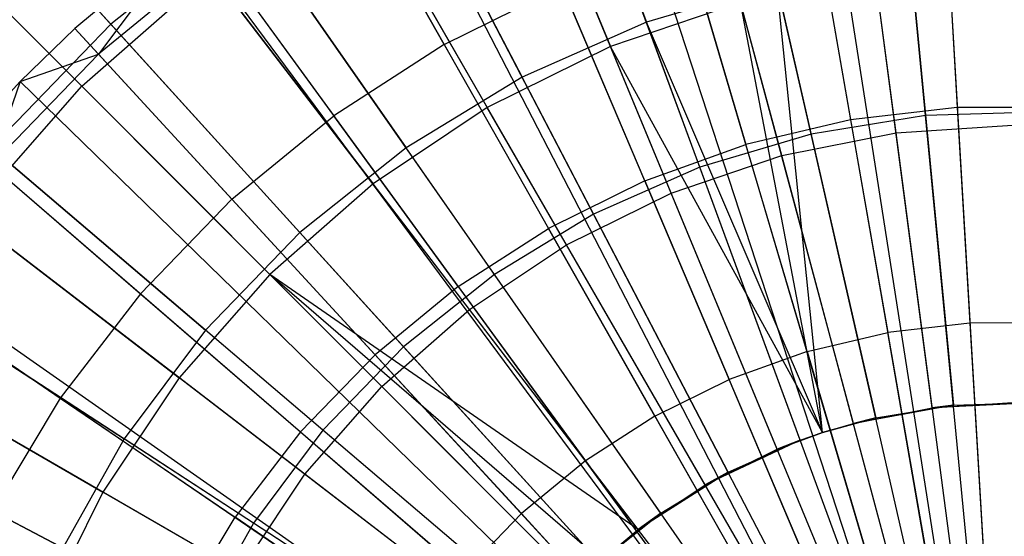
# Model space of a CAD drawing. Extents: x 0.2 to 40.1, y -6.7 to 6.7.
# Tile 279 of 516: x 23.597 to 24.227, y -3.098 to -2.768. Entities that reach past the tile are written whole.
import ezdxf

# ---------------------------------------------------------------- set-up
doc = ezdxf.new("R2010")
doc.units = 0
doc.header["$MEASUREMENT"] = 0
doc.layers.get('0').update_dxf_attribs({"color": 13, "linetype": 'CONTINUOUS'})

# ---------------------------------------------------------------- blocks, each defined once
blk = doc.blocks.new('SNOWBALL_XIV_PM3_STL')
at = {"color": 0}
for p, q in [((23.90309, -2.51209, 12.05759), (23.99789, -2.7697, 12.15879)), ((23.90309, -2.51209, 12.05759), (23.99789, -2.7697, 12.15879)), ((23.87289, -2.53892, 11.96579), (23.97491, -2.78522, 12.08045)), ((23.87289, -2.53892, 11.96579), (23.97491, -2.78522, 12.08045)), ((24.18007, -2.5409, 12.11242), (24.2216, -3.24637, 12.32895)), ((24.18007, -2.5409, 12.11242), (24.2216, -3.24637, 12.32895)), ((24.0956, -2.54996, 12.11242), (24.20452, -3.2482, 12.32895)), ((24.0956, -2.54996, 12.11242), (24.20452, -3.2482, 12.32895)), ((24.0796, -2.5526, 12.11242), (24.20129, -3.24874, 12.32895)), ((24.0796, -2.5526, 12.11242), (24.20129, -3.24874, 12.32895)), ((24.17649, -2.82938, 7.60604), (24.14973, -2.55204, 7.69523)), ((24.17649, -2.82938, 7.60604), (24.14973, -2.55204, 7.69523)), ((23.79145, -2.5615, 12.05759), (23.91842, -2.80488, 12.15879)), ((23.79145, -2.5615, 12.05759), (23.91842, -2.80488, 12.15879)), ((24.10318, -2.84123, 7.60604), (24.04118, -2.56959, 7.69523)), ((24.10318, -2.84123, 7.60604), (24.04118, -2.56959, 7.69523)), ((23.6552, -2.77095, 7.69523), (23.47673, -2.57444, 7.81819)), ((23.6552, -2.77095, 7.69523), (23.47673, -2.57444, 7.81819)), ((24.18138, -3.2534, 12.32895), (23.98113, -2.57568, 12.11242)), ((24.18138, -3.2534, 12.32895), (23.98113, -2.57568, 12.11242)), ((24.15765, -2.84043, 7.6727), (24.1222, -2.57116, 7.77496)), ((24.15765, -2.84043, 7.6727), (24.1222, -2.57116, 7.77496)), ((23.95697, -2.58319, 12.11242), (24.17649, -3.25492, 12.32895)), ((23.95697, -2.58319, 12.11242), (24.17649, -3.25492, 12.32895)), ((23.76275, -2.59323, 11.96579), (23.89605, -2.82411, 12.08045)), ((23.76275, -2.59323, 11.96579), (23.89605, -2.82411, 12.08045)), ((24.08443, -2.85499, 7.6727), (24.01414, -2.59266, 7.77496)), ((24.08443, -2.85499, 7.6727), (24.01414, -2.59266, 7.77496)), ((24.03199, -2.86236, 7.60604), (23.93576, -2.60088, 7.69523)), ((24.03199, -2.86236, 7.60604), (23.93576, -2.60088, 7.69523)), ((23.88593, -2.60983, 12.11242), (24.16212, -3.26031, 12.32895)), ((23.88593, -2.60983, 12.11242), (24.16212, -3.26031, 12.32895)), ((23.68705, -2.62479, 12.05759), (23.84409, -2.84993, 12.15879)), ((23.68705, -2.62479, 12.05759), (23.84409, -2.84993, 12.15879)), ((23.63657, -2.81065, 7.77496), (23.45504, -2.62912, 7.91029)), ((23.63657, -2.81065, 7.77496), (23.45504, -2.62912, 7.91029)), ((24.01375, -2.87899, 7.6727), (23.90982, -2.62807, 7.77496)), ((24.01375, -2.87899, 7.6727), (23.90982, -2.62807, 7.77496)), ((23.82547, -2.63823, 12.11242), (24.1499, -3.26606, 12.32895)), ((23.82547, -2.63823, 12.11242), (24.1499, -3.26606, 12.32895)), ((23.96409, -2.89242, 7.60604), (23.83521, -2.64539, 7.69523)), ((23.96409, -2.89242, 7.60604), (23.83521, -2.64539, 7.69523)), ((23.79524, -2.65461, 12.11242), (24.14378, -3.26937, 12.32895)), ((23.79524, -2.65461, 12.11242), (24.14378, -3.26937, 12.32895)), ((23.66065, -2.66145, 11.96579), (23.82295, -2.87295, 12.08045)), ((23.66065, -2.66145, 11.96579), (23.82295, -2.87295, 12.08045)), ((23.86849, -2.78381, 12.17698), (23.80633, -2.67416, 12.1229)), ((23.86849, -2.78381, 12.17698), (23.80633, -2.67416, 12.1229)), ((23.9468, -2.912, 7.6727), (23.811, -2.6768, 7.77496)), ((23.9468, -2.912, 7.6727), (23.811, -2.6768, 7.77496)), ((24.1888, -2.68917, 12.17698), (24.19675, -2.82422, 12.22645)), ((24.1888, -2.68917, 12.17698), (24.19675, -2.82422, 12.22645)), ((23.5916, -2.70091, 12.05759), (23.77614, -2.90412, 12.15879)), ((23.5916, -2.70091, 12.05759), (23.77614, -2.90412, 12.15879)), ((23.74118, -2.70239, 7.69523), (23.6552, -2.77095, 7.69523)), ((23.74118, -2.70239, 7.69523), (23.6552, -2.77095, 7.69523)), ((23.90058, -2.93092, 7.60604), (23.74118, -2.70239, 7.69523)), ((23.90058, -2.93092, 7.60604), (23.74118, -2.70239, 7.69523)), ((24.10518, -2.6989, 12.17698), (24.12847, -2.83217, 12.22645)), ((24.10518, -2.6989, 12.17698), (24.12847, -2.83217, 12.22645)), ((23.7045, -2.71366, 12.11242), (23.63206, -2.77359, 12.11242)), ((23.7045, -2.71366, 12.11242), (23.63206, -2.77359, 12.11242)), ((23.7045, -2.71366, 12.11242), (23.64729, -2.79012, 12.1229)), ((23.7045, -2.71366, 12.11242), (23.64729, -2.79012, 12.1229)), ((23.7045, -2.71366, 12.11242), (24.12544, -3.28131, 12.32895)), ((23.7045, -2.71366, 12.11242), (24.12544, -3.28131, 12.32895)), ((23.71025, -2.70943, 12.11242), (24.1266, -3.28045, 12.32895)), ((23.71025, -2.70943, 12.11242), (24.1266, -3.28045, 12.32895)), ((24.02321, -2.71811, 12.17698), (24.06155, -2.84786, 12.22645)), ((24.02321, -2.71811, 12.17698), (24.06155, -2.84786, 12.22645)), ((23.72349, -2.72759, 12.1229), (23.64729, -2.79012, 12.1229)), ((23.72349, -2.72759, 12.1229), (23.64729, -2.79012, 12.1229)), ((23.72349, -2.72759, 12.1229), (23.79775, -2.82944, 12.17698)), ((23.72349, -2.72759, 12.1229), (23.79775, -2.82944, 12.17698)), ((24.16701, -2.7311, 12.15879), (24.19436, -3.01468, 12.22528)), ((24.16701, -2.7311, 12.15879), (24.19436, -3.01468, 12.22528)), ((23.63657, -2.81065, 7.77496), (23.7194, -2.73801, 7.77496)), ((23.63657, -2.81065, 7.77496), (23.7194, -2.73801, 7.77496)), ((23.88473, -2.95348, 7.6727), (23.7194, -2.73801, 7.77496)), ((23.88473, -2.95348, 7.6727), (23.7194, -2.73801, 7.77496)), ((24.18079, -3.01623, 12.16097), (24.1444, -2.7398, 12.08045)), ((24.18079, -3.01623, 12.16097), (24.1444, -2.7398, 12.08045)), ((23.56833, -2.74241, 11.96579), (23.75684, -2.93093, 12.08045)), ((23.56833, -2.74241, 11.96579), (23.75684, -2.93093, 12.08045)), ((23.86849, -2.78381, 12.17698), (23.94397, -2.74653, 12.17698)), ((23.86849, -2.78381, 12.17698), (23.94397, -2.74653, 12.17698)), ((23.99685, -2.87107, 12.22645), (23.94397, -2.74653, 12.17698)), ((23.99685, -2.87107, 12.22645), (23.94397, -2.74653, 12.17698)), ((24.08121, -2.74497, 12.15879), (23.99789, -2.7697, 12.15879)), ((24.08121, -2.74497, 12.15879), (23.99789, -2.7697, 12.15879)), ((24.08121, -2.74497, 12.15879), (24.1446, -3.02273, 12.22528)), ((24.11058, -3.03212, 12.22528), (24.08121, -2.74497, 12.15879)), ((24.08121, -2.74497, 12.15879), (24.1446, -3.02273, 12.22528)), ((24.11058, -3.03212, 12.22528), (24.08121, -2.74497, 12.15879)), ((24.05817, -2.75696, 12.08045), (23.97491, -2.78522, 12.08045)), ((24.05817, -2.75696, 12.08045), (23.97491, -2.78522, 12.08045)), ((24.13033, -3.02627, 12.16097), (24.05817, -2.75696, 12.08045)), ((24.11058, -3.03212, 12.16097), (24.05817, -2.75696, 12.08045)), ((24.13033, -3.02627, 12.16097), (24.05817, -2.75696, 12.08045)), ((24.11058, -3.03212, 12.16097), (24.05817, -2.75696, 12.08045)), ((23.6552, -2.77095, 7.69523), (23.57871, -2.84995, 7.69523)), ((23.6552, -2.77095, 7.69523), (23.57871, -2.84995, 7.69523)), ((23.84253, -2.97722, 7.60604), (23.6552, -2.77095, 7.69523)), ((23.84253, -2.97722, 7.60604), (23.6552, -2.77095, 7.69523)), ((23.99789, -2.7697, 12.15879), (23.91842, -2.80488, 12.15879)), ((23.99789, -2.7697, 12.15879), (23.91842, -2.80488, 12.15879)), ((24.09628, -3.03707, 12.22528), (23.99789, -2.7697, 12.15879)), ((24.11058, -3.03212, 12.22528), (23.99789, -2.7697, 12.15879)), ((24.09628, -3.03707, 12.22528), (23.99789, -2.7697, 12.15879)), ((24.11058, -3.03212, 12.22528), (23.99789, -2.7697, 12.15879)), ((23.63206, -2.77359, 12.11242), (23.59719, -2.80751, 12.11242)), ((23.63206, -2.77359, 12.11242), (23.59719, -2.80751, 12.11242)), ((23.63206, -2.77359, 12.11242), (23.64729, -2.79012, 12.1229)), ((23.63206, -2.77359, 12.11242), (23.64729, -2.79012, 12.1229)), ((23.63206, -2.77359, 12.11242), (24.11079, -3.29343, 12.32895)), ((23.63206, -2.77359, 12.11242), (24.11079, -3.29343, 12.32895)), ((23.86849, -2.78381, 12.17698), (23.79775, -2.82944, 12.17698)), ((23.86849, -2.78381, 12.17698), (23.79775, -2.82944, 12.17698)), ((23.86849, -2.78381, 12.17698), (23.93522, -2.9015, 12.22645)), ((23.86849, -2.78381, 12.17698), (23.93522, -2.9015, 12.22645)), ((23.50666, -2.78861, 12.05759), (23.71568, -2.96655, 12.15879)), ((23.50666, -2.78861, 12.05759), (23.71568, -2.96655, 12.15879)), ((23.57871, -2.86093, 12.1229), (23.64729, -2.79012, 12.1229)), ((23.57871, -2.86093, 12.1229), (23.64729, -2.79012, 12.1229)), ((23.59719, -2.80751, 12.11242), (23.64729, -2.79012, 12.1229)), ((23.59719, -2.80751, 12.11242), (23.64729, -2.79012, 12.1229)), ((23.73267, -2.88284, 12.17698), (23.64729, -2.79012, 12.1229)), ((23.73267, -2.88284, 12.17698), (23.64729, -2.79012, 12.1229)), ((23.97491, -2.78522, 12.08045), (23.89605, -2.82411, 12.08045)), ((23.97491, -2.78522, 12.08045), (23.89605, -2.82411, 12.08045)), ((24.11058, -3.03212, 12.16097), (23.97491, -2.78522, 12.08045)), ((24.08161, -3.04281, 12.16097), (23.97491, -2.78522, 12.08045)), ((24.08161, -3.04281, 12.16097), (23.97491, -2.78522, 12.08045)), ((24.11058, -3.03212, 12.16097), (23.97491, -2.78522, 12.08045)), ((23.59719, -2.80751, 12.11242), (23.56169, -2.84624, 12.11242)), ((23.59719, -2.80751, 12.11242), (23.56169, -2.84624, 12.11242)), ((23.59719, -2.80751, 12.11242), (23.57871, -2.86093, 12.1229)), ((23.59719, -2.80751, 12.11242), (23.57871, -2.86093, 12.1229)), ((23.59719, -2.80751, 12.11242), (24.10373, -3.30029, 12.32895)), ((23.59719, -2.80751, 12.11242), (24.10373, -3.30029, 12.32895)), ((23.91842, -2.80488, 12.15879), (23.84409, -2.84993, 12.15879)), ((23.91842, -2.80488, 12.15879), (23.84409, -2.84993, 12.15879)), ((24.05019, -3.05747, 12.22528), (23.91842, -2.80488, 12.15879)), ((24.05019, -3.05747, 12.22528), (23.91842, -2.80488, 12.15879)), ((23.56392, -2.89348, 7.77496), (23.63657, -2.81065, 7.77496)), ((23.56392, -2.89348, 7.77496), (23.63657, -2.81065, 7.77496)), ((23.82861, -3.00269, 7.6727), (23.63657, -2.81065, 7.77496)), ((23.82861, -3.00269, 7.6727), (23.63657, -2.81065, 7.77496)), ((23.89605, -2.82411, 12.08045), (23.82295, -2.87295, 12.08045)), ((23.89605, -2.82411, 12.08045), (23.82295, -2.87295, 12.08045)), ((24.03546, -3.06556, 12.16097), (23.89605, -2.82411, 12.08045)), ((24.03546, -3.06556, 12.16097), (23.89605, -2.82411, 12.08045)), ((24.19675, -2.82422, 12.22645), (24.12847, -2.83217, 12.22645)), ((24.19675, -2.82422, 12.22645), (24.12847, -2.83217, 12.22645)), ((24.25071, -2.827, 7.60604), (24.17649, -2.82938, 7.60604)), ((24.25071, -2.827, 7.60604), (24.17649, -2.82938, 7.60604)), ((24.26549, -2.82411, 12.22645), (24.19675, -2.82422, 12.22645)), ((24.26549, -2.82411, 12.22645), (24.19675, -2.82422, 12.22645)), ((24.19675, -2.82422, 12.22645), (24.20486, -2.96204, 12.26829)), ((24.19675, -2.82422, 12.22645), (24.20486, -2.96204, 12.26829)), ((23.48736, -2.83474, 11.96579), (23.69887, -2.99703, 12.08045)), ((23.48736, -2.83474, 11.96579), (23.69887, -2.99703, 12.08045)), ((23.73267, -2.88284, 12.17698), (23.79775, -2.82944, 12.17698)), ((23.73267, -2.88284, 12.17698), (23.79775, -2.82944, 12.17698)), ((23.87746, -2.93876, 12.22645), (23.79775, -2.82944, 12.17698)), ((23.87746, -2.93876, 12.22645), (23.79775, -2.82944, 12.17698)), ((24.12847, -2.83217, 12.22645), (24.06155, -2.84786, 12.22645)), ((24.12847, -2.83217, 12.22645), (24.06155, -2.84786, 12.22645)), ((24.17649, -2.82938, 7.60604), (24.10318, -2.84123, 7.60604)), ((24.17649, -2.82938, 7.60604), (24.10318, -2.84123, 7.60604)), ((24.12847, -2.83217, 12.22645), (24.15225, -2.96817, 12.26829)), ((24.12847, -2.83217, 12.22645), (24.15225, -2.96817, 12.26829)), ((24.2041, -3.11557, 7.55196), (24.17649, -2.82938, 7.60604)), ((24.2041, -3.11557, 7.55196), (24.17649, -2.82938, 7.60604)), ((24.10318, -2.84123, 7.60604), (24.03199, -2.86236, 7.60604)), ((24.10318, -2.84123, 7.60604), (24.03199, -2.86236, 7.60604)), ((24.08443, -2.85499, 7.6727), (24.15765, -2.84043, 7.6727)), ((24.08443, -2.85499, 7.6727), (24.15765, -2.84043, 7.6727)), ((24.16716, -3.12154, 7.55196), (24.10318, -2.84123, 7.60604)), ((24.16716, -3.12154, 7.55196), (24.10318, -2.84123, 7.60604)), ((24.15765, -2.84043, 7.6727), (24.23213, -2.83555, 7.6727)), ((24.15765, -2.84043, 7.6727), (24.23213, -2.83555, 7.6727)), ((24.19448, -3.12024, 7.6051), (24.15765, -2.84043, 7.6727)), ((24.19448, -3.12024, 7.6051), (24.15765, -2.84043, 7.6727)), ((23.56169, -2.84624, 12.11242), (24.09656, -3.30812, 12.32895)), ((23.56169, -2.84624, 12.11242), (24.09656, -3.30812, 12.32895)), ((23.79086, -3.03056, 7.60604), (23.57871, -2.84995, 7.69523)), ((23.79086, -3.03056, 7.60604), (23.57871, -2.84995, 7.69523)), ((23.84409, -2.84993, 12.15879), (23.77614, -2.90412, 12.15879)), ((23.84409, -2.84993, 12.15879), (23.77614, -2.90412, 12.15879)), ((24.00709, -3.0836, 12.22528), (23.84409, -2.84993, 12.15879)), ((24.00709, -3.0836, 12.22528), (23.84409, -2.84993, 12.15879)), ((23.99685, -2.87107, 12.22645), (24.06155, -2.84786, 12.22645)), ((23.99685, -2.87107, 12.22645), (24.06155, -2.84786, 12.22645)), ((24.10067, -2.98026, 12.26829), (24.06155, -2.84786, 12.22645)), ((24.10067, -2.98026, 12.26829), (24.06155, -2.84786, 12.22645)), ((24.01375, -2.87899, 7.6727), (24.08443, -2.85499, 7.6727)), ((24.01375, -2.87899, 7.6727), (24.08443, -2.85499, 7.6727)), ((24.15748, -3.1276, 7.6051), (24.08443, -2.85499, 7.6727)), ((24.15748, -3.1276, 7.6051), (24.08443, -2.85499, 7.6727)), ((23.57871, -2.86093, 12.1229), (23.6741, -2.94331, 12.17698)), ((23.57871, -2.86093, 12.1229), (23.6741, -2.94331, 12.17698)), ((24.03199, -2.86236, 7.60604), (23.96409, -2.89242, 7.60604)), ((24.03199, -2.86236, 7.60604), (23.96409, -2.89242, 7.60604)), ((24.13129, -3.13219, 7.55196), (24.03199, -2.86236, 7.60604)), ((24.13129, -3.13219, 7.55196), (24.03199, -2.86236, 7.60604)), ((23.99685, -2.87107, 12.22645), (23.93522, -2.9015, 12.22645)), ((23.99685, -2.87107, 12.22645), (23.93522, -2.9015, 12.22645)), ((23.99685, -2.87107, 12.22645), (24.05081, -2.99814, 12.26829)), ((23.99685, -2.87107, 12.22645), (24.05081, -2.99814, 12.26829)), ((23.82295, -2.87295, 12.08045), (23.75684, -2.93093, 12.08045)), ((23.82295, -2.87295, 12.08045), (23.75684, -2.93093, 12.08045)), ((23.99268, -3.09415, 12.16097), (23.82295, -2.87295, 12.08045)), ((23.99268, -3.09415, 12.16097), (23.82295, -2.87295, 12.08045)), ((23.9468, -2.912, 7.6727), (24.01375, -2.87899, 7.6727)), ((23.9468, -2.912, 7.6727), (24.01375, -2.87899, 7.6727)), ((24.12175, -3.13973, 7.6051), (24.01375, -2.87899, 7.6727)), ((24.12175, -3.13973, 7.6051), (24.01375, -2.87899, 7.6727)), ((23.73267, -2.88284, 12.17698), (23.6741, -2.94331, 12.17698)), ((23.73267, -2.88284, 12.17698), (23.6741, -2.94331, 12.17698)), ((23.73267, -2.88284, 12.17698), (23.82432, -2.98236, 12.22645)), ((23.73267, -2.88284, 12.17698), (23.82432, -2.98236, 12.22645)), ((23.43364, -2.88646, 12.05759), (23.6637, -3.03621, 12.15879)), ((23.43364, -2.88646, 12.05759), (23.6637, -3.03621, 12.15879)), ((23.77939, -3.05882, 7.6727), (23.56392, -2.89348, 7.77496)), ((23.77939, -3.05882, 7.6727), (23.56392, -2.89348, 7.77496)), ((23.96409, -2.89242, 7.60604), (23.90058, -2.93092, 7.60604)), ((23.96409, -2.89242, 7.60604), (23.90058, -2.93092, 7.60604)), ((24.09708, -3.14734, 7.55196), (23.96409, -2.89242, 7.60604)), ((24.09708, -3.14734, 7.55196), (23.96409, -2.89242, 7.60604)), ((23.77614, -2.90412, 12.15879), (23.71568, -2.96655, 12.15879)), ((23.77614, -2.90412, 12.15879), (23.71568, -2.96655, 12.15879)), ((23.96768, -3.11503, 12.22528), (23.77614, -2.90412, 12.15879)), ((23.96768, -3.11503, 12.22528), (23.77614, -2.90412, 12.15879)), ((23.87746, -2.93876, 12.22645), (23.93522, -2.9015, 12.22645)), ((23.87746, -2.93876, 12.22645), (23.93522, -2.9015, 12.22645)), ((24.00331, -3.0216, 12.26829), (23.93522, -2.9015, 12.22645)), ((24.00331, -3.0216, 12.26829), (23.93522, -2.9015, 12.22645)), ((23.88473, -2.95348, 7.6727), (23.9468, -2.912, 7.6727)), ((23.88473, -2.95348, 7.6727), (23.9468, -2.912, 7.6727)), ((24.08791, -3.15642, 7.6051), (23.9468, -2.912, 7.6727)), ((24.08791, -3.15642, 7.6051), (23.9468, -2.912, 7.6727)), ((23.50633, -2.91736, 12.11242), (24.08536, -3.3225, 12.32895)), ((23.50633, -2.91736, 12.11242), (24.08536, -3.3225, 12.32895)), ((23.50006, -2.92644, 12.11242), (24.08409, -3.32434, 12.32895)), ((23.50006, -2.92644, 12.11242), (24.08409, -3.32434, 12.32895)), ((23.75684, -2.93093, 12.08045), (23.69887, -2.99703, 12.08045)), ((23.75684, -2.93093, 12.08045), (23.69887, -2.99703, 12.08045)), ((23.75684, -2.93093, 12.08045), (23.95399, -3.12807, 12.16097)), ((23.99268, -3.09415, 12.16097), (23.75684, -2.93093, 12.08045)), ((23.96893, -3.1139, 12.16097), (23.75684, -2.93093, 12.08045)), ((23.96893, -3.1139, 12.16097), (23.75684, -2.93093, 12.08045)), ((23.75684, -2.93093, 12.08045), (23.95399, -3.12807, 12.16097)), ((23.99268, -3.09415, 12.16097), (23.75684, -2.93093, 12.08045)), ((23.90058, -2.93092, 7.60604), (23.84253, -2.97722, 7.60604)), ((23.90058, -2.93092, 7.60604), (23.84253, -2.97722, 7.60604)), ((24.06508, -3.16673, 7.55196), (23.90058, -2.93092, 7.60604)), ((24.06508, -3.16673, 7.55196), (23.90058, -2.93092, 7.60604)), ((23.41914, -2.93684, 11.96579), (23.65002, -3.07014, 12.08045)), ((23.41914, -2.93684, 11.96579), (23.65002, -3.07014, 12.08045)), ((23.74645, -3.09007, 7.60604), (23.51294, -2.93807, 7.69523)), ((23.74645, -3.09007, 7.60604), (23.51294, -2.93807, 7.69523)), ((23.51864, -2.93909, 12.1229), (23.62281, -3.01006, 12.17698)), ((23.51864, -2.93909, 12.1229), (23.62281, -3.01006, 12.17698)), ((23.87746, -2.93876, 12.22645), (23.82432, -2.98236, 12.22645)), ((23.87746, -2.93876, 12.22645), (23.82432, -2.98236, 12.22645)), ((23.87746, -2.93876, 12.22645), (23.95879, -3.05031, 12.26829)), ((23.87746, -2.93876, 12.22645), (23.95879, -3.05031, 12.26829)), ((23.6741, -2.94331, 12.17698), (23.62281, -3.01006, 12.17698)), ((23.6741, -2.94331, 12.17698), (23.62281, -3.01006, 12.17698)), ((23.6741, -2.94331, 12.17698), (23.7765, -3.03173, 12.22645)), ((23.6741, -2.94331, 12.17698), (23.7765, -3.03173, 12.22645)), ((23.82861, -3.00269, 7.6727), (23.88473, -2.95348, 7.6727)), ((23.82861, -3.00269, 7.6727), (23.88473, -2.95348, 7.6727)), ((24.05654, -3.17738, 7.6051), (23.88473, -2.95348, 7.6727)), ((24.05654, -3.17738, 7.6051), (23.88473, -2.95348, 7.6727)), ((23.71568, -2.96655, 12.15879), (23.6637, -3.03621, 12.15879)), ((23.71568, -2.96655, 12.15879), (23.6637, -3.03621, 12.15879)), ((23.93262, -3.15123, 12.22528), (23.71568, -2.96655, 12.15879)), ((23.93262, -3.15123, 12.22528), (23.71568, -2.96655, 12.15879)), ((24.20486, -2.96204, 12.26829), (24.15225, -2.96817, 12.26829)), ((24.20486, -2.96204, 12.26829), (24.15225, -2.96817, 12.26829)), ((24.25784, -2.96196, 12.26829), (24.20486, -2.96204, 12.26829)), ((24.25784, -2.96196, 12.26829), (24.20486, -2.96204, 12.26829)), ((24.20486, -2.96204, 12.26829), (24.21316, -3.10286, 12.30249)), ((24.20486, -2.96204, 12.26829), (24.21316, -3.10286, 12.30249)), ((24.10067, -2.98026, 12.26829), (24.15225, -2.96817, 12.26829)), ((24.10067, -2.98026, 12.26829), (24.15225, -2.96817, 12.26829)), ((24.17654, -3.10713, 12.30249), (24.15225, -2.96817, 12.26829)), ((24.17654, -3.10713, 12.30249), (24.15225, -2.96817, 12.26829)), ((23.84253, -2.97722, 7.60604), (23.79086, -3.03056, 7.60604)), ((23.84253, -2.97722, 7.60604), (23.79086, -3.03056, 7.60604)), ((24.03582, -3.19006, 7.55196), (23.84253, -2.97722, 7.60604)), ((24.03582, -3.19006, 7.55196), (23.84253, -2.97722, 7.60604)), ((23.73792, -3.12088, 7.6727), (23.50271, -2.98509, 7.77496)), ((23.73792, -3.12088, 7.6727), (23.50271, -2.98509, 7.77496)), ((23.82432, -2.98236, 12.22645), (23.7765, -3.03173, 12.22645)), ((23.82432, -2.98236, 12.22645), (23.7765, -3.03173, 12.22645)), ((23.82432, -2.98236, 12.22645), (23.91784, -3.08391, 12.26829)), ((23.82432, -2.98236, 12.22645), (23.91784, -3.08391, 12.26829)), ((24.10067, -2.98026, 12.26829), (24.05081, -2.99814, 12.26829)), ((24.10067, -2.98026, 12.26829), (24.05081, -2.99814, 12.26829)), ((24.10067, -2.98026, 12.26829), (24.14064, -3.11554, 12.30249)), ((24.10067, -2.98026, 12.26829), (24.14064, -3.11554, 12.30249)), ((23.69887, -2.99703, 12.08045), (23.65002, -3.07014, 12.08045)), ((23.69887, -2.99703, 12.08045), (23.65002, -3.07014, 12.08045)), ((23.92007, -3.16676, 12.16097), (23.69887, -2.99703, 12.08045)), ((23.92007, -3.16676, 12.16097), (23.69887, -2.99703, 12.08045)), ((24.00331, -3.0216, 12.26829), (24.05081, -2.99814, 12.26829)), ((24.00331, -3.0216, 12.26829), (24.05081, -2.99814, 12.26829)), ((24.10594, -3.12799, 12.30249), (24.05081, -2.99814, 12.26829)), ((24.10594, -3.12799, 12.30249), (24.05081, -2.99814, 12.26829)), ((23.77939, -3.05882, 7.6727), (23.82861, -3.00269, 7.6727)), ((23.77939, -3.05882, 7.6727), (23.82861, -3.00269, 7.6727)), ((24.02817, -3.20226, 7.6051), (23.82861, -3.00269, 7.6727)), ((24.02817, -3.20226, 7.6051), (23.82861, -3.00269, 7.6727)), ((23.62281, -3.01006, 12.17698), (23.57946, -3.08223, 12.17698)), ((23.62281, -3.01006, 12.17698), (23.57946, -3.08223, 12.17698)), ((23.62281, -3.01006, 12.17698), (23.73461, -3.08624, 12.22645)), ((23.62281, -3.01006, 12.17698), (23.73461, -3.08624, 12.22645)), ((23.44798, -3.01314, 12.11242), (24.07356, -3.34187, 12.32895)), ((23.44798, -3.01314, 12.11242), (24.07356, -3.34187, 12.32895)), ((24.19436, -3.01468, 12.22528), (24.13033, -3.02627, 12.16097)), ((24.19436, -3.01468, 12.22528), (24.13033, -3.02627, 12.16097)), ((24.13033, -3.02627, 12.16097), (24.18079, -3.01623, 12.16097)), ((24.13033, -3.02627, 12.16097), (24.18079, -3.01623, 12.16097)), ((24.1446, -3.02273, 12.22528), (24.19436, -3.01468, 12.22528)), ((24.1446, -3.02273, 12.22528), (24.19436, -3.01468, 12.22528)), ((24.18079, -3.01623, 12.16097), (24.23213, -3.01286, 12.16097)), ((24.18079, -3.01623, 12.16097), (24.23213, -3.01286, 12.16097)), ((24.24474, -3.01307, 12.22528), (24.18079, -3.01623, 12.16097)), ((24.24474, -3.01307, 12.22528), (24.18079, -3.01623, 12.16097)), ((24.19436, -3.01468, 12.22528), (24.18079, -3.01623, 12.16097)), ((24.19436, -3.01468, 12.22528), (24.18079, -3.01623, 12.16097)), ((24.19436, -3.01468, 12.22528), (24.24474, -3.01307, 12.22528)), ((24.19436, -3.01468, 12.22528), (24.24474, -3.01307, 12.22528)), ((24.00331, -3.0216, 12.26829), (23.95879, -3.05031, 12.26829)), ((24.00331, -3.0216, 12.26829), (23.95879, -3.05031, 12.26829)), ((24.00331, -3.0216, 12.26829), (24.07288, -3.14431, 12.30249)), ((24.00331, -3.0216, 12.26829), (24.07288, -3.14431, 12.30249)), ((24.11058, -3.03212, 12.22528), (24.1446, -3.02273, 12.22528)), ((24.1446, -3.02273, 12.22528), (24.11058, -3.03212, 12.16097)), ((24.1446, -3.02273, 12.22528), (24.11058, -3.03212, 12.16097)), ((24.11058, -3.03212, 12.22528), (24.1446, -3.02273, 12.22528)), ((24.1446, -3.02273, 12.22528), (24.13033, -3.02627, 12.16097)), ((24.1446, -3.02273, 12.22528), (24.13033, -3.02627, 12.16097)), ((24.11058, -3.03212, 12.16097), (24.13033, -3.02627, 12.16097)), ((24.11058, -3.03212, 12.16097), (24.13033, -3.02627, 12.16097)), ((23.6637, -3.03621, 12.15879), (23.62105, -3.11193, 12.15879)), ((23.6637, -3.03621, 12.15879), (23.62105, -3.11193, 12.15879)), ((23.90247, -3.19163, 12.22528), (23.6637, -3.03621, 12.15879)), ((23.90247, -3.19163, 12.22528), (23.6637, -3.03621, 12.15879)), ((23.7765, -3.03173, 12.22645), (23.73461, -3.08624, 12.22645)), ((23.7765, -3.03173, 12.22645), (23.73461, -3.08624, 12.22645)), ((23.79086, -3.03056, 7.60604), (23.74645, -3.09007, 7.60604)), ((23.79086, -3.03056, 7.60604), (23.74645, -3.09007, 7.60604)), ((23.7765, -3.03173, 12.22645), (23.88099, -3.12197, 12.26829)), ((23.7765, -3.03173, 12.22645), (23.88099, -3.12197, 12.26829)), ((24.0098, -3.21694, 7.55196), (23.79086, -3.03056, 7.60604)), ((24.0098, -3.21694, 7.55196), (23.79086, -3.03056, 7.60604)), ((24.11058, -3.03212, 12.22528), (24.08161, -3.04281, 12.16097)), ((24.11058, -3.03212, 12.22528), (24.08161, -3.04281, 12.16097)), ((24.08161, -3.04281, 12.16097), (24.11058, -3.03212, 12.16097)), ((24.08161, -3.04281, 12.16097), (24.11058, -3.03212, 12.16097)), ((24.09628, -3.03707, 12.22528), (24.11058, -3.03212, 12.22528)), ((24.09628, -3.03707, 12.22528), (24.11058, -3.03212, 12.22528)), ((24.11058, -3.03212, 12.22528), (24.11058, -3.03212, 12.16097)), ((24.11058, -3.03212, 12.22528), (24.11058, -3.03212, 12.16097)), ((24.09628, -3.03707, 12.22528), (24.03546, -3.06556, 12.16097)), ((24.09628, -3.03707, 12.22528), (24.03546, -3.06556, 12.16097)), ((24.03546, -3.06556, 12.16097), (24.08161, -3.04281, 12.16097)), ((24.03546, -3.06556, 12.16097), (24.08161, -3.04281, 12.16097)), ((24.05019, -3.05747, 12.22528), (24.09628, -3.03707, 12.22528)), ((24.05019, -3.05747, 12.22528), (24.09628, -3.03707, 12.22528)), ((24.09628, -3.03707, 12.22528), (24.08161, -3.04281, 12.16097)), ((24.09628, -3.03707, 12.22528), (24.08161, -3.04281, 12.16097)), ((23.95879, -3.05031, 12.26829), (23.91784, -3.08391, 12.26829)), ((23.95879, -3.05031, 12.26829), (23.91784, -3.08391, 12.26829)), ((23.95879, -3.05031, 12.26829), (24.0419, -3.16429, 12.30249)), ((23.95879, -3.05031, 12.26829), (24.0419, -3.16429, 12.30249)), ((23.73792, -3.12088, 7.6727), (23.77939, -3.05882, 7.6727)), ((23.73792, -3.12088, 7.6727), (23.77939, -3.05882, 7.6727)), ((24.00329, -3.23062, 7.6051), (23.77939, -3.05882, 7.6727)), ((24.00329, -3.23062, 7.6051), (23.77939, -3.05882, 7.6727)), ((24.05019, -3.05747, 12.22528), (23.99268, -3.09415, 12.16097)), ((24.05019, -3.05747, 12.22528), (23.99268, -3.09415, 12.16097)), ((24.00709, -3.0836, 12.22528), (24.05019, -3.05747, 12.22528)), ((24.00709, -3.0836, 12.22528), (24.05019, -3.05747, 12.22528)), ((24.05019, -3.05747, 12.22528), (24.03546, -3.06556, 12.16097)), ((24.05019, -3.05747, 12.22528), (24.03546, -3.06556, 12.16097)), ((23.99268, -3.09415, 12.16097), (24.03546, -3.06556, 12.16097)), ((23.99268, -3.09415, 12.16097), (24.03546, -3.06556, 12.16097)), ((23.65002, -3.07014, 12.08045), (23.61114, -3.14899, 12.08045)), ((23.65002, -3.07014, 12.08045), (23.61114, -3.14899, 12.08045)), ((23.89148, -3.20954, 12.16097), (23.65002, -3.07014, 12.08045)), ((23.89148, -3.20954, 12.16097), (23.65002, -3.07014, 12.08045)), ((23.69922, -3.14516, 12.22645), (23.57946, -3.08223, 12.17698)), ((23.69922, -3.14516, 12.22645), (23.57946, -3.08223, 12.17698)), ((23.69922, -3.14516, 12.22645), (23.73461, -3.08624, 12.22645)), ((23.69922, -3.14516, 12.22645), (23.73461, -3.08624, 12.22645)), ((23.84871, -3.16397, 12.26829), (23.73461, -3.08624, 12.22645)), ((23.84871, -3.16397, 12.26829), (23.73461, -3.08624, 12.22645)), ((23.91784, -3.08391, 12.26829), (23.88099, -3.12197, 12.26829)), ((23.91784, -3.08391, 12.26829), (23.88099, -3.12197, 12.26829)), ((23.91784, -3.08391, 12.26829), (24.0134, -3.18768, 12.30249)), ((23.91784, -3.08391, 12.26829), (24.0134, -3.18768, 12.30249)), ((23.96768, -3.11503, 12.22528), (24.00709, -3.0836, 12.22528)), ((23.96768, -3.11503, 12.22528), (24.00709, -3.0836, 12.22528)), ((24.00709, -3.0836, 12.22528), (23.96893, -3.1139, 12.16097)), ((24.00709, -3.0836, 12.22528), (23.96893, -3.1139, 12.16097)), ((24.00709, -3.0836, 12.22528), (23.99268, -3.09415, 12.16097)), ((24.00709, -3.0836, 12.22528), (23.99268, -3.09415, 12.16097)), ((23.74645, -3.09007, 7.60604), (23.71001, -3.15478, 7.60604)), ((23.74645, -3.09007, 7.60604), (23.71001, -3.15478, 7.60604)), ((23.98741, -3.24693, 7.55196), (23.74645, -3.09007, 7.60604)), ((23.98741, -3.24693, 7.55196), (23.74645, -3.09007, 7.60604)), ((23.96893, -3.1139, 12.16097), (23.99268, -3.09415, 12.16097)), ((23.96893, -3.1139, 12.16097), (23.99268, -3.09415, 12.16097))]:
    blk.add_line(p, q, dxfattribs=at)
blk = doc.blocks.new('GRUPUJ_1')
at = {"color": 0}
blk.add_blockref('SNOWBALL_XIV_PM3_STL', (-0.20617, 6.65964, -0.51186), dxfattribs=at)

msp = doc.modelspace()

# ---------------------------------------------------------------- block references
at = {"color": 0}
msp.add_blockref('GRUPUJ_1', (0.20617, -6.65964, 0.51186), dxfattribs=at)

doc.saveas('drawing.dxf')
